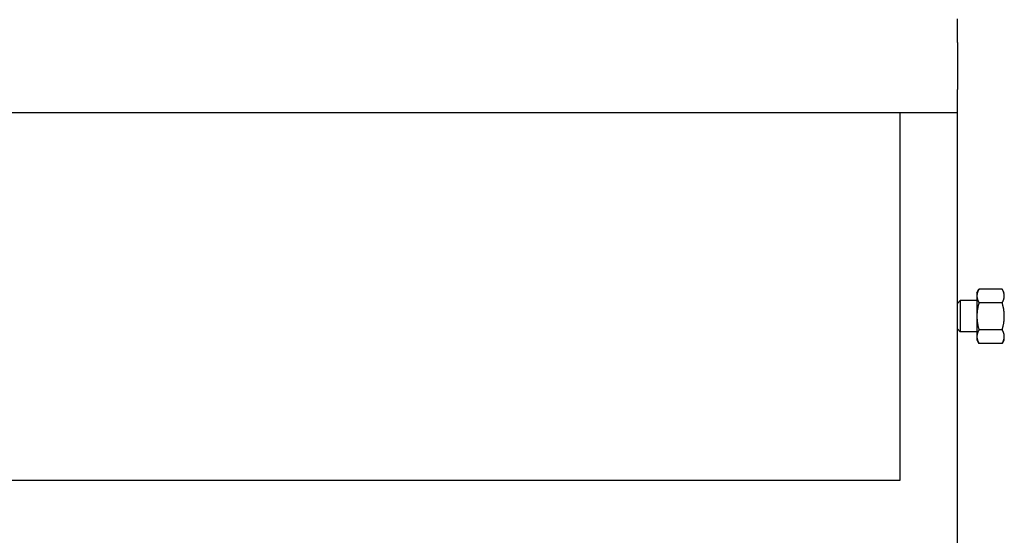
# Model space of a CAD drawing. Header units: inches. Extents: x 18 to 846, y -44 to 561.
# Tile 525 of 637: x 739.04 to 754.78, y 204.21 to 212.45. Entities that reach past the tile are written whole.
import ezdxf

# ---------------------------------------------------------------- set-up
doc = ezdxf.new("R2010")
doc.units = ezdxf.units.IN
doc.header["$LTSCALE"] = 24
doc.header["$MEASUREMENT"] = 0
doc.layers.add('Visible (ANSI)', color=7, linetype='Continuous', lineweight=30)

msp = doc.modelspace()

# ---------------------------------------------------------------- linework, layer by layer
at = {"layer": 'Visible (ANSI)'}
for p, q in [((754.03118, 212.0815), (754.03118, 212.4565)), ((754.03118, 212.0815), (754.03118, 211.3315)), ((754.03118, 210.9565), (754.03118, 211.3315)), ((754.03118, 210.9565), (677.03118, 210.9565)), ((753.11118, 210.9565), (753.11118, 205.0815)), ((754.03118, 207.90931), (754.03118, 210.9565)), ((754.34318, 208.0815), (754.37668, 208.13951)), ((754.34318, 208.0815), (754.34318, 208.03126)), ((754.74769, 208.13951), (754.37668, 208.13951)), ((754.78118, 208.0815), (754.74769, 208.13951)), ((754.03118, 207.90931), (754.07696, 207.9565)), ((754.03118, 207.50369), (754.03118, 207.90931)), ((754.07696, 207.9565), (754.07696, 207.4565)), ((754.34318, 207.9565), (754.07696, 207.9565)), ((754.34318, 208.03126), (754.34318, 207.7065)), ((754.74769, 207.92301), (754.37668, 207.92301)), ((754.34318, 207.7065), (754.34318, 207.38174)), ((754.03118, 207.50369), (754.07696, 207.4565)), ((754.03118, 192.4565), (754.03118, 207.50369)), ((754.34318, 207.4565), (754.07696, 207.4565)), ((754.74769, 207.49), (754.37668, 207.49)), ((754.34318, 207.38174), (754.34318, 207.3315)), ((754.34318, 207.3315), (754.37668, 207.27349)), ((754.74769, 207.27349), (754.37668, 207.27349)), ((754.78118, 207.3315), (754.74769, 207.27349)), ((753.11118, 205.0815), (711.23618, 205.0815))]:
    msp.add_line(p, q, dxfattribs=at)
for points in [[(754.37668, 208.13951), (754.34318, 208.0815), (754.34318, 208.03126)], [(754.78118, 208.03126), (754.78118, 208.0815), (754.74769, 208.13951)], [(754.34318, 208.03126), (754.34318, 207.98102), (754.37668, 207.92301)], [(754.37668, 207.92301), (754.34318, 207.80698), (754.34318, 207.7065)], [(754.74769, 207.92301), (754.78118, 207.98102), (754.78118, 208.03126)], [(754.78118, 207.7065), (754.78118, 207.80698), (754.74769, 207.92301)], [(754.34318, 207.7065), (754.34318, 207.60602), (754.37668, 207.49)], [(754.74769, 207.49), (754.78118, 207.60602), (754.78118, 207.7065)], [(754.37668, 207.49), (754.34318, 207.43198), (754.34318, 207.38174)], [(754.78118, 207.38174), (754.78118, 207.43198), (754.74769, 207.49)], [(754.34318, 207.38174), (754.34318, 207.3315), (754.37668, 207.27349)], [(754.74769, 207.27349), (754.78118, 207.3315), (754.78118, 207.38174)]]:
    msp.add_rational_spline(points, [1, 1.0379548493, 1], degree=2, dxfattribs=at)

doc.saveas('drawing.dxf')
